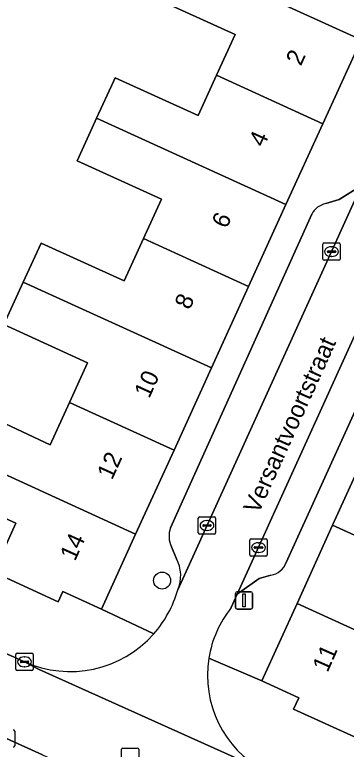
# Model space of a CAD drawing. Extents: x 161838 to 162344, y 381620 to 382160.
# Drawn here: x 162089.74 to 162108.87, y 381790.62 to 381833.01 of the extents above; entities that cross this region are included whole.
import ezdxf

# ---------------------------------------------------------------- set-up
doc = ezdxf.new("R2010")
doc.units = 0
for name, color, linetype in [('IMGEO_Boom', 7, 'Continuous'), ('IMGEO_Erf', 7, 'Continuous'), ('IMGEO_Kolk', 7, 'Continuous'), ('IMGEO_Lichtmast', 7, 'Continuous'), ('IMGEO_Openbare_ruimte_label', 7, 'Continuous'), ('IMGEO_Pand', 7, 'Continuous'), ('IMGEO_Pand_nummerreeks', 7, 'Continuous'), ('IMGEO_Parkeervlak_open', 7, 'Continuous'), ('IMGEO_Rijbaan_lokaal_open', 7, 'Continuous'), ('IMGEO_Rioolput', 7, 'Continuous'), ('IMGEO_Voetpad_open', 7, 'Continuous')]:
    doc.layers.add(name, color=color, linetype=linetype)

msp = doc.modelspace()

# ---------------------------------------------------------------- linework, layer by layer
at = {"layer": 'IMGEO_Boom'}
msp.add_circle((162098.241, 381800.352), 0.489, dxfattribs=at)
at = {"layer": 'IMGEO_Erf'}
for points in [[(162086.933, 381810.459), (162091.777, 381808.18), (162092.898, 381810.638), (162093.94, 381812.923), (162089.113, 381815.124), (162090.23, 381817.574), (162091.26, 381819.832), (162096.055, 381817.645), (162097.171, 381820.092), (162098.205, 381822.36), (162093.342, 381824.578), (162094.209, 381826.479), (162094.463, 381827.035), (162095.434, 381829.158), (162095.531, 381829.372), (162100.325, 381827.186), (162101.387, 381829.514), (162102.461, 381831.87), (162097.576, 381834.098)], [(162103.716, 381834.299), (162109.724, 381831.56)], [(162088.514, 381800.836), (162089.8, 381803.657), (162084.859, 381805.909)]]:
    msp.add_lwpolyline(points, dxfattribs=at)
at = {"layer": 'IMGEO_Kolk'}
for p, q in [((162107.517, 381818.909), (162107.517, 381819.761)), ((162107.592, 381819.835), (162108.444, 381819.835)), ((162108.518, 381819.761), (162108.518, 381818.909)), ((162107.776, 381819.329), (162107.776, 381819.341)), ((162108.214, 381819.292), (162107.816, 381819.292)), ((162107.819, 381819.378), (162108.217, 381819.378)), ((162108.005, 381819.615), (162108.03, 381819.615)), ((162108.26, 381819.341), (162108.26, 381819.329)), ((162108.444, 381818.835), (162107.592, 381818.835)), ((162108.028, 381819.055), (162108.003, 381819.055)), ((162100.329, 381803.106), (162100.329, 381803.958)), ((162100.404, 381804.032), (162101.256, 381804.032)), ((162101.33, 381803.958), (162101.33, 381803.106)), ((162100.588, 381803.526), (162100.588, 381803.538)), ((162100.631, 381803.575), (162101.029, 381803.575)), ((162100.817, 381803.812), (162100.842, 381803.812)), ((162101.072, 381803.538), (162101.072, 381803.526)), ((162101.026, 381803.489), (162100.628, 381803.489)), ((162100.84, 381803.252), (162100.815, 381803.252)), ((162101.256, 381803.032), (162100.404, 381803.032)), ((162103.302, 381801.832), (162103.302, 381802.684)), ((162103.377, 381802.758), (162104.229, 381802.758)), ((162104.303, 381802.684), (162104.303, 381801.832)), ((162103.561, 381802.252), (162103.561, 381802.264)), ((162103.604, 381802.301), (162104.002, 381802.301)), ((162103.79, 381802.538), (162103.815, 381802.538)), ((162104.045, 381802.264), (162104.045, 381802.252)), ((162103.999, 381802.215), (162103.601, 381802.215)), ((162103.813, 381801.978), (162103.788, 381801.978)), ((162104.229, 381801.758), (162103.377, 381801.758)), ((162089.805, 381795.239), (162089.805, 381796.091)), ((162089.88, 381796.165), (162090.732, 381796.165)), ((162090.293, 381795.945), (162090.318, 381795.945)), ((162090.806, 381796.091), (162090.806, 381795.239)), ((162090.064, 381795.659), (162090.064, 381795.671)), ((162090.502, 381795.622), (162090.104, 381795.622)), ((162090.107, 381795.708), (162090.505, 381795.708)), ((162090.548, 381795.671), (162090.548, 381795.659)), ((162090.732, 381795.165), (162089.88, 381795.165)), ((162090.316, 381795.385), (162090.291, 381795.385)), ((162089.738, 381791.672), (162089.738, 381790.82))]:
    msp.add_line(p, q, dxfattribs=at)
for points in [[(162107.517, 381818.909), (162107.517, 381819.761)], [(162107.592, 381819.835), (162108.444, 381819.835)], [(162108.518, 381819.761), (162108.518, 381818.909)], [(162108.444, 381818.835), (162107.592, 381818.835)], [(162100.329, 381803.106), (162100.329, 381803.958)], [(162100.404, 381804.032), (162101.256, 381804.032)], [(162101.33, 381803.958), (162101.33, 381803.106)], [(162101.256, 381803.032), (162100.404, 381803.032)], [(162103.302, 381801.832), (162103.302, 381802.684)], [(162103.377, 381802.758), (162104.229, 381802.758)], [(162104.303, 381802.684), (162104.303, 381801.832)], [(162104.229, 381801.758), (162103.377, 381801.758)], [(162089.805, 381795.239), (162089.805, 381796.091)], [(162089.88, 381796.165), (162090.732, 381796.165)], [(162090.806, 381796.091), (162090.806, 381795.239)], [(162090.732, 381795.165), (162089.88, 381795.165)], [(162089.738, 381791.672), (162089.738, 381790.82)]]:
    msp.add_lwpolyline(points, dxfattribs=at)
for centre, radius, start, end in [((162107.594, 381819.759), 0.0765, 91.552, 178.448), ((162107.594, 381819.759), 0.0765, 91.552, 178.448), ((162108.442, 381819.759), 0.0765, 1.552, 88.448), ((162108.442, 381819.759), 0.0765, 1.552, 88.448), ((162107.816, 381819.338), 0.0403, 85.8775, 175.7526), ((162107.813, 381819.328), 0.0366, 178.938, 274.7102), ((162108.217, 381819.335), 0.043, 264.8664, 352.4533), ((162108.221, 381819.34), 0.0386, 1.7309, 96.639), ((162107.594, 381818.911), 0.0765, 181.552, 268.448), ((162107.594, 381818.911), 0.0765, 181.552, 268.448), ((162108.442, 381818.911), 0.0765, 271.552, 358.448), ((162108.442, 381818.911), 0.0765, 271.552, 358.448), ((162100.406, 381803.956), 0.0765, 91.552, 178.448), ((162100.406, 381803.956), 0.0765, 91.552, 178.448), ((162101.254, 381803.956), 0.0765, 1.552, 88.448), ((162101.254, 381803.956), 0.0765, 1.552, 88.448), ((162100.628, 381803.535), 0.0403, 85.8775, 175.7526), ((162100.625, 381803.525), 0.0366, 178.938, 274.7102), ((162101.029, 381803.532), 0.043, 264.8664, 352.4533), ((162101.033, 381803.537), 0.0386, 1.7309, 96.639), ((162100.406, 381803.108), 0.0765, 181.552, 268.448), ((162100.406, 381803.108), 0.0765, 181.552, 268.448), ((162101.254, 381803.108), 0.0765, 271.552, 358.448), ((162101.254, 381803.108), 0.0765, 271.552, 358.448), ((162103.379, 381802.682), 0.0765, 91.552, 178.448), ((162103.379, 381802.682), 0.0765, 91.552, 178.448), ((162104.227, 381802.682), 0.0765, 1.552, 88.448), ((162104.227, 381802.682), 0.0765, 1.552, 88.448), ((162103.601, 381802.261), 0.0403, 85.8775, 175.7526), ((162103.598, 381802.251), 0.0366, 178.938, 274.7102), ((162104.002, 381802.258), 0.043, 264.8664, 352.4533), ((162104.006, 381802.263), 0.0386, 1.7309, 96.639), ((162103.379, 381801.834), 0.0765, 181.552, 268.448), ((162103.379, 381801.834), 0.0765, 181.552, 268.448), ((162104.227, 381801.834), 0.0765, 271.552, 358.448), ((162104.227, 381801.834), 0.0765, 271.552, 358.448), ((162089.882, 381796.089), 0.0765, 91.552, 178.448), ((162089.882, 381796.089), 0.0765, 91.552, 178.448), ((162090.73, 381796.089), 0.0765, 1.552, 88.448), ((162090.73, 381796.089), 0.0765, 1.552, 88.448), ((162090.104, 381795.668), 0.0403, 85.8775, 175.7526), ((162090.101, 381795.658), 0.0366, 178.938, 274.7102), ((162090.505, 381795.665), 0.043, 264.8664, 352.4533), ((162090.509, 381795.67), 0.0386, 1.7309, 96.639), ((162089.882, 381795.241), 0.0765, 181.552, 268.448), ((162089.882, 381795.241), 0.0765, 181.552, 268.448), ((162090.73, 381795.241), 0.0765, 271.552, 358.448), ((162090.73, 381795.241), 0.0765, 271.552, 358.448), ((162089.662, 381791.67), 0.0765, 1.552, 88.448), ((162089.662, 381791.67), 0.0765, 1.552, 88.448), ((162089.662, 381790.822), 0.0765, 271.552, 358.448), ((162089.662, 381790.822), 0.0765, 271.552, 358.448)]:
    msp.add_arc(centre, radius, start, end, dxfattribs=at)
for centre, major_axis, ratio, start_param, end_param in [((162108.004, 381819.335), (-0.387, 0.002), 0.722429, 4.712389, 7.853982), ((162108.029, 381819.335), (-0.39, 0.002), 0.717154, 1.570796, 4.712389), ((162100.816, 381803.532), (-0.387, 0.002), 0.722429, 4.712389, 7.853982), ((162100.841, 381803.532), (-0.39, 0.002), 0.717154, 1.570796, 4.712389), ((162103.789, 381802.258), (-0.387, 0.002), 0.722429, 4.712389, 7.853982), ((162103.814, 381802.258), (-0.39, 0.002), 0.717154, 1.570796, 4.712389), ((162090.292, 381795.665), (-0.387, 0.002), 0.722429, 4.712389, 7.853982), ((162090.317, 381795.665), (-0.39, 0.002), 0.717154, 1.570796, 4.712389)]:
    msp.add_ellipse(centre, major_axis=major_axis, ratio=ratio, start_param=start_param, end_param=end_param, dxfattribs=at)
at = {"layer": 'IMGEO_Lichtmast'}
for p, q in [((162102.57, 381799.708), (162103.36, 381799.708)), ((162103.36, 381799.708), (162102.57, 381799.708)), ((162102.47, 381798.808), (162102.47, 381799.608)), ((162102.47, 381799.608), (162102.47, 381798.808)), ((162103.46, 381799.608), (162103.46, 381798.808)), ((162103.46, 381798.808), (162103.46, 381799.608)), ((162103.36, 381798.708), (162102.57, 381798.708)), ((162102.57, 381798.708), (162103.36, 381798.708))]:
    msp.add_line(p, q, dxfattribs=at)
msp.add_lwpolyline([(162102.89, 381799.583), (162103.04, 381799.583), (162103.04, 381798.833), (162102.89, 381798.833), (162102.89, 381799.583)], dxfattribs=at)
for centre, start, end in [((162102.57, 381799.608), 90, 180), ((162102.57, 381799.608), 90, 180), ((162103.36, 381799.608), 0, 90), ((162103.36, 381799.608), 360, 90), ((162102.57, 381798.808), 180, 270), ((162102.57, 381798.808), 180, 270), ((162103.36, 381798.808), 270, 0), ((162103.36, 381798.808), 270, 0)]:
    msp.add_arc(centre, 0.1, start, end, dxfattribs=at)
at = {"layer": 'IMGEO_Pand'}
for points in [[(162107.516, 381826.718), (162109.724, 381831.56), (162103.716, 381834.299), (162103.629, 381834.109), (162098.622, 381836.392), (162097.576, 381834.098), (162102.461, 381831.87), (162101.387, 381829.514)], [(162107.516, 381826.718), (162101.387, 381829.514), (162100.325, 381827.186), (162095.531, 381829.372), (162095.434, 381829.158), (162094.463, 381827.035), (162105.388, 381822.052)], [(162094.463, 381827.035), (162094.209, 381826.479), (162093.342, 381824.578), (162098.205, 381822.36), (162097.171, 381820.092), (162103.234, 381817.328), (162105.388, 381822.052)], [(162097.171, 381820.092), (162096.055, 381817.645), (162091.26, 381819.832), (162090.23, 381817.574), (162101.088, 381812.622), (162103.234, 381817.328)], [(162101.088, 381812.622), (162090.23, 381817.574), (162089.113, 381815.124), (162093.94, 381812.923), (162092.898, 381810.638), (162098.929, 381807.888)], [(162085.815, 381808.005), (162096.716, 381803.034), (162098.929, 381807.888), (162092.898, 381810.638), (162091.777, 381808.18), (162086.933, 381810.459)], [(162114.242, 381800.745), (162115.268, 381803.007), (162120.141, 381800.796), (162121.227, 381803.188), (162110.197, 381808.22), (162108.081, 381803.556)], [(162085.815, 381808.005), (162084.859, 381805.909), (162089.8, 381803.657), (162088.514, 381800.836), (162092.244, 381799.136), (162092.511, 381799.722), (162094.742, 381798.705), (162096.716, 381803.034)], [(162114.242, 381800.745), (162108.081, 381803.556), (162106.026, 381799.028), (162116.816, 381794.105), (162117.85, 381796.382), (162113.216, 381798.484)], [(162116.816, 381794.105), (162106.026, 381799.028), (162103.999, 381794.559), (162106.121, 381793.596), (162105.823, 381792.94), (162109.557, 381791.247), (162109.58, 381791.299), (162110.838, 381794.071), (162115.783, 381791.828)]]:
    msp.add_lwpolyline(points, close=True, dxfattribs=at)
at = {"layer": 'IMGEO_Parkeervlak_open'}
for points in [[(162099.142, 381799.819), (162109.754, 381823.151), (162108.461, 381822.336), (162107.687, 381822.104)], [(162113.186, 381822.932), (162102.578, 381799.562), (162103.844, 381800.468), (162104.516, 381800.662)], [(162106.877, 381821.491), (162098.729, 381803.391)], [(162105.402, 381801.402), (162113.639, 381819.527)], [(162098.784, 381802.3), (162099.067, 381801.616)], [(162091.347, 381790.291), (162072.256, 381798.955)]]:
    msp.add_lwpolyline(points, dxfattribs=at)
for centre, radius, start, end in [((162107.889, 381820.996), 1.126, 100.3179, 153.9183), ((162100.011, 381802.909), 1.369, 159.381, 206.391), ((162097.273, 381800.641), 2.042, 336.262, 28.5178), ((162104.332, 381801.783), 1.136, 279.3223, 340.4159)]:
    msp.add_arc(centre, radius, start, end, dxfattribs=at)
at = {"layer": 'IMGEO_Rijbaan_lokaal_open'}
for points in [[(162102.23, 381798.796), (162102.578, 381799.562), (162113.186, 381822.932), (162113.519, 381823.665), (162112.608, 381824.083), (162110.598, 381825.006), (162109.754, 381823.151), (162099.142, 381799.819)], [(162090.301, 381795.665), (162091.158, 381795.22), (162104.113, 381789.392)]]:
    msp.add_lwpolyline(points, dxfattribs=at)
msp.add_lwpolyline([(162090.301, 381795.665), (162088.104, 381796.655), (162074.133, 381802.954), (162072.873, 381803.522), (162071.777, 381801.203), (162070.987, 381799.531), (162072.256, 381798.955), (162091.347, 381790.291), (162091.591, 381790.18), (162099.57, 381786.559), (162106.934, 381783.216), (162121.187, 381776.749), (162122.089, 381776.34), (162123.078, 381778.527), (162123.887, 381780.318), (162122.866, 381780.786), (162104.279, 381789.306), (162104.113, 381789.392), (162091.158, 381795.22)], close=True, dxfattribs=at)
for centre, radius, start, end in [((162092.95, 381801.546), 6.428, 318.3845, 344.4135), ((162107.126, 381794.887), 6.265, 141.3975, 170.9578), ((162092.929, 381801.555), 6.45, 245.9539, 318.4486), ((162107.129, 381794.886), 6.268, 170.9532, 241.2394)]:
    msp.add_arc(centre, radius, start, end, dxfattribs=at)
at = {"layer": 'IMGEO_Rioolput'}
for p, q in [((162095.893, 381789.765), (162095.893, 381790.617)), ((162095.968, 381790.691), (162096.82, 381790.691)), ((162096.894, 381790.617), (162096.894, 381789.765))]:
    msp.add_line(p, q, dxfattribs=at)
for points in [[(162095.893, 381789.765), (162095.893, 381790.617)], [(162095.968, 381790.691), (162096.82, 381790.691)], [(162096.894, 381790.617), (162096.894, 381789.765)]]:
    msp.add_lwpolyline(points, dxfattribs=at)
for centre, start, end in [((162095.97, 381790.615), 91.552, 178.448), ((162095.97, 381790.615), 91.552, 178.448), ((162096.818, 381790.615), 1.552, 88.448), ((162096.818, 381790.615), 1.552, 88.448)]:
    msp.add_arc(centre, 0.0765, start, end, dxfattribs=at)
at = {"layer": 'IMGEO_Voetpad_open'}
for points in [[(162109.724, 381831.56), (162107.516, 381826.718), (162105.388, 381822.052), (162103.234, 381817.328), (162101.088, 381812.622), (162098.929, 381807.888), (162096.716, 381803.034), (162094.742, 381798.705), (162097.756, 381797.277)], [(162097.756, 381797.277), (162094.742, 381798.705), (162092.511, 381799.722), (162092.244, 381799.136), (162088.514, 381800.836), (162074.123, 381807.37), (162073.982, 381807.434), (162073.051, 381807.857), (162068.037, 381810.125), (162063.343, 381812.247), (162058.493, 381814.441), (162053.882, 381816.526), (162040.748, 381822.332), (162041.63, 381824.301), (162040.1, 381824.698), (162036.769, 381825.459), (162029.044, 381827.121)], [(162107.687, 381822.104), (162108.461, 381822.336), (162109.754, 381823.151)], [(162098.729, 381803.391), (162106.877, 381821.491)], [(162113.639, 381819.527), (162105.402, 381801.402)], [(162100.939, 381795.872), (162103.999, 381794.559), (162106.026, 381799.028), (162108.081, 381803.556), (162110.197, 381808.22), (162112.333, 381812.93), (162114.518, 381817.746)], [(162099.067, 381801.616), (162098.784, 381802.3)], [(162104.516, 381800.662), (162103.844, 381800.468), (162102.578, 381799.562), (162102.23, 381798.796)], [(162088.104, 381796.655), (162090.301, 381795.665)], [(162109.58, 381791.299), (162109.557, 381791.247), (162105.823, 381792.94), (162106.121, 381793.596), (162103.999, 381794.559), (162100.939, 381795.872)]]:
    msp.add_lwpolyline(points, dxfattribs=at)
for centre, radius, start, end in [((162107.889, 381820.996), 1.126, 100.3179, 153.9183), ((162100.011, 381802.909), 1.369, 159.381, 206.391), ((162097.273, 381800.641), 2.042, 336.262, 28.5178), ((162104.332, 381801.783), 1.136, 279.3223, 340.4159), ((162092.95, 381801.546), 6.428, 318.3845, 344.4135), ((162107.126, 381794.887), 6.265, 141.3975, 170.9578), ((162092.929, 381801.555), 6.45, 245.9539, 318.4486), ((162107.129, 381794.886), 6.268, 170.9532, 241.2394)]:
    msp.add_arc(centre, radius, start, end, dxfattribs=at)

# ---------------------------------------------------------------- texts
at = {"layer": 'IMGEO_Openbare_ruimte_label'}
msp.add_text('Versantvoortstraat', height=1, rotation=65.7174, dxfattribs=at).set_placement((162103.802, 381804.147))
at = {"layer": 'IMGEO_Pand_nummerreeks'}
for s, rotation, p in [('2', 65.4868, (162106.245, 381830.006)), ('4', 65.4891, (162104.107, 381825.314)), ('6', 65.4891, (162101.967, 381820.62)), ('8', 65.4868, (162099.827, 381815.932)), ('10', 65.4868, (162097.496, 381810.818)), ('12', 65.4868, (162095.354, 381806.119)), ('14', 65.4868, (162093.215, 381801.428)), ('11', 66.0995, (162107.785, 381795.006))]:
    msp.add_text(s, height=1, rotation=rotation, dxfattribs=at).set_placement(p)

doc.saveas('drawing.dxf')
